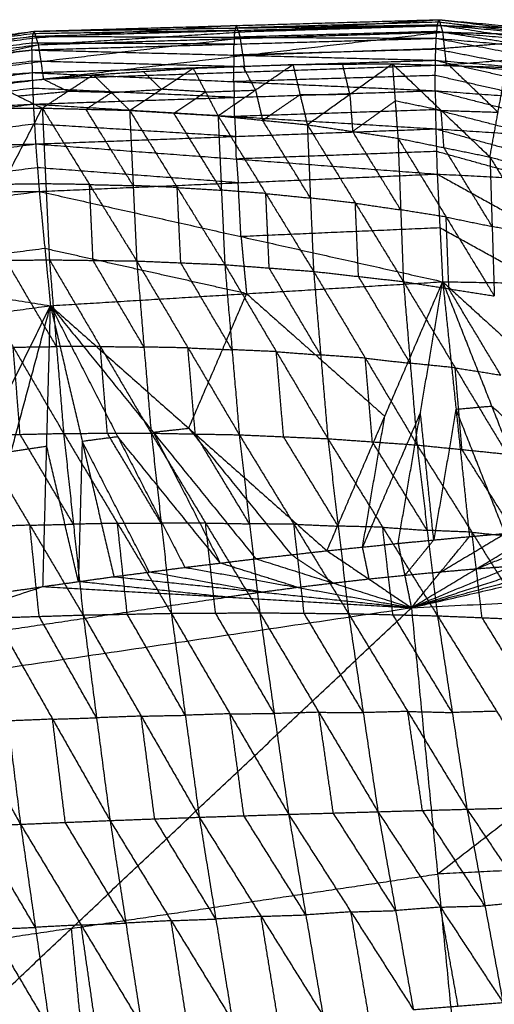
# Model space of a CAD drawing. Header units: millimetres. Extents: x -106 to 110, y -96 to 120.
# Tile 836 of 1020: x -13 to -7, y 107 to 119. Entities that reach past the tile are written whole.
import ezdxf

# ---------------------------------------------------------------- set-up
doc = ezdxf.new("R2010")
doc.units = ezdxf.units.MM
doc.header["$MEASUREMENT"] = 0
doc.layers.add('Default', color=7, linetype='Continuous', true_color=0x000000)

msp = doc.modelspace()

# ---------------------------------------------------------------- linework, layer by layer
at = {"layer": 'Default'}
for points in [[(-12.663, 118.487, 12.182), (-10.159, 118.558, 12.338), (-7.654, 118.629, 12.494)], [(-12.646, 118.549, 11.817), (-10.14, 118.62, 12.004), (-7.635, 118.692, 12.191)], [(-12.646, 118.549, 11.817), (-10.15, 118.589, 12.155), (-7.654, 118.629, 12.494)], [(-10.14, 118.62, 12.004), (-11.38, 118.543, 11.76), (-12.62, 118.466, 11.516)], [(-12.593, 118.383, 11.215), (-10.114, 118.538, 11.703), (-7.635, 118.692, 12.191)], [(-7.644, 118.661, 12.343), (-8.897, 118.625, 12.249), (-10.15, 118.589, 12.155)], [(-10.15, 118.589, 12.155), (-10.145, 118.605, 12.08), (-10.14, 118.62, 12.004)], [(-10.114, 118.538, 11.703), (-10.127, 118.579, 11.854), (-10.14, 118.62, 12.004)], [(-7.613, 118.615, 11.938), (-8.863, 118.577, 11.821), (-10.114, 118.538, 11.703)], [(-7.67, 118.462, 12.81), (-7.662, 118.546, 12.652), (-7.654, 118.629, 12.494)], [(-7.654, 118.629, 12.494), (-7.644, 118.661, 12.343), (-7.635, 118.692, 12.191)], [(-7.654, 118.629, 12.494), (-6.428, 118.438, 12.784), (-5.202, 118.246, 13.074)], [(-7.654, 118.629, 12.494), (-6.42, 118.518, 12.659), (-5.186, 118.406, 12.824)], [(-6.42, 118.518, 12.659), (-7.032, 118.589, 12.501), (-7.644, 118.661, 12.343)], [(-7.635, 118.692, 12.191), (-7.613, 118.615, 11.938), (-7.591, 118.539, 11.685)], [(-7.635, 118.692, 12.191), (-6.41, 118.549, 12.508), (-5.186, 118.406, 12.824)], [(-7.635, 118.692, 12.191), (-6.402, 118.58, 12.385), (-5.169, 118.468, 12.579)], [(-6.402, 118.58, 12.385), (-7.007, 118.598, 12.162), (-7.613, 118.615, 11.938)], [(-17.637, 117.907, 11.692), (-15.141, 118.228, 11.754), (-12.646, 118.549, 11.817)], [(-17.581, 117.738, 11.046), (-15.114, 118.143, 11.431), (-12.646, 118.549, 11.817)], [(-12.655, 118.518, 11.999), (-13.902, 118.358, 11.968), (-15.15, 118.197, 11.937)], [(-12.663, 118.487, 12.182), (-12.655, 118.518, 11.999), (-12.646, 118.549, 11.817)], [(-10.159, 118.558, 12.338), (-11.407, 118.538, 12.169), (-12.655, 118.518, 11.999)], [(-12.646, 118.549, 11.817), (-12.62, 118.466, 11.516), (-12.593, 118.383, 11.215)], [(-12.593, 118.383, 11.215), (-10.092, 118.461, 11.45), (-7.591, 118.539, 11.685)], [(-12.529, 117.959, 10.8), (-10.06, 118.249, 11.242), (-7.591, 118.539, 11.685)], [(-10.167, 118.475, 12.496), (-10.163, 118.517, 12.417), (-10.159, 118.558, 12.338)], [(-7.662, 118.546, 12.652), (-8.914, 118.51, 12.574), (-10.167, 118.475, 12.496)], [(-10.15, 118.589, 12.155), (-10.154, 118.574, 12.247), (-10.159, 118.558, 12.338)], [(-10.114, 118.538, 11.703), (-10.103, 118.499, 11.577), (-10.092, 118.461, 11.45)], [(-6.436, 118.354, 12.942), (-7.049, 118.45, 12.797), (-7.662, 118.546, 12.652)], [(-7.591, 118.539, 11.685), (-7.569, 118.336, 11.506), (-7.547, 118.134, 11.327)], [(-7.591, 118.539, 11.685), (-6.38, 118.504, 12.132), (-5.169, 118.468, 12.579)], [(-7.591, 118.539, 11.685), (-6.361, 118.433, 11.92), (-5.132, 118.327, 12.156)], [(-17.648, 117.849, 12.085), (-15.156, 118.168, 12.134), (-12.663, 118.487, 12.182)], [(-17.637, 117.907, 11.692), (-15.15, 118.197, 11.937), (-12.663, 118.487, 12.182)], [(-17.581, 117.738, 11.046), (-15.087, 118.061, 11.13), (-12.593, 118.383, 11.215)], [(-17.5, 117.313, 10.598), (-15.047, 117.848, 10.907), (-12.593, 118.383, 11.215)], [(-12.668, 118.403, 12.375), (-13.914, 118.243, 12.35), (-15.16, 118.084, 12.326)], [(-12.62, 118.466, 11.516), (-13.867, 118.305, 11.474), (-15.114, 118.143, 11.431)], [(-12.672, 118.318, 12.567), (-12.668, 118.403, 12.375), (-12.663, 118.487, 12.182)], [(-12.672, 118.318, 12.567), (-10.171, 118.39, 12.689), (-7.67, 118.462, 12.81)], [(-10.171, 118.39, 12.689), (-11.419, 118.396, 12.532), (-12.668, 118.403, 12.375)], [(-12.663, 118.487, 12.182), (-10.167, 118.475, 12.496), (-7.67, 118.462, 12.81)], [(-12.593, 118.383, 11.215), (-12.561, 118.171, 11.008), (-12.529, 117.959, 10.8)], [(-10.092, 118.461, 11.45), (-11.327, 118.316, 11.229), (-12.561, 118.171, 11.008)], [(-10.176, 118.254, 12.842), (-10.173, 118.322, 12.765), (-10.171, 118.39, 12.689)], [(-10.167, 118.475, 12.496), (-10.169, 118.432, 12.592), (-10.171, 118.39, 12.689)], [(-10.06, 118.249, 11.242), (-10.076, 118.355, 11.346), (-10.092, 118.461, 11.45)], [(-7.68, 118.19, 13.117), (-7.675, 118.326, 12.963), (-7.67, 118.462, 12.81)], [(-7.67, 118.462, 12.81), (-6.442, 118.224, 13.061), (-5.213, 117.986, 13.311)], [(-7.67, 118.462, 12.81), (-6.436, 118.354, 12.942), (-5.202, 118.246, 13.074)], [(-6.361, 118.433, 11.92), (-6.965, 118.385, 11.713), (-7.569, 118.336, 11.506)], [(-17.648, 117.849, 12.085), (-15.16, 118.084, 12.326), (-12.672, 118.318, 12.567)], [(-17.645, 117.684, 12.499), (-15.158, 118.001, 12.533), (-12.672, 118.318, 12.567)], [(-12.672, 118.318, 12.567), (-12.671, 118.178, 12.757), (-12.67, 118.037, 12.946)], [(-12.672, 118.318, 12.567), (-10.176, 118.254, 12.842), (-7.68, 118.19, 13.117)], [(-7.675, 118.326, 12.963), (-8.925, 118.29, 12.903), (-10.176, 118.254, 12.842)], [(-10.176, 118.254, 12.842), (-10.175, 118.184, 12.937), (-10.175, 118.113, 13.032)], [(-7.569, 118.336, 11.506), (-8.814, 118.293, 11.374), (-10.06, 118.249, 11.242)], [(-6.446, 118.088, 13.214), (-7.061, 118.207, 13.089), (-7.675, 118.326, 12.963)], [(-7.547, 118.134, 11.327), (-6.34, 118.23, 11.741), (-5.132, 118.327, 12.156)], [(-12.671, 118.178, 12.757), (-13.914, 118.019, 12.74), (-15.157, 117.86, 12.723)], [(-12.561, 118.171, 11.008), (-13.804, 118.01, 10.957), (-15.047, 117.848, 10.907)], [(-10.175, 118.113, 13.032), (-11.423, 118.146, 12.894), (-12.671, 118.178, 12.757)], [(-12.67, 118.037, 12.946), (-10.175, 118.113, 13.032), (-7.68, 118.19, 13.117)], [(-12.529, 117.959, 10.8), (-10.038, 118.046, 11.063), (-7.547, 118.134, 11.327)], [(-10.677, 118.092, 10.941), (-10.06, 118.115, 11.004), (-9.443, 118.138, 11.067)], [(-10.369, 117.504, 10.236), (-9.906, 117.821, 10.652), (-9.443, 118.138, 11.067)], [(-10.06, 118.249, 11.242), (-10.049, 118.148, 11.153), (-10.038, 118.046, 11.063)], [(-9.443, 118.138, 11.067), (-8.828, 118.143, 11.146), (-8.212, 118.147, 11.225)], [(-9.443, 118.138, 11.067), (-9.354, 117.765, 10.614), (-9.265, 117.393, 10.161)], [(-9.265, 117.393, 10.161), (-8.739, 117.77, 10.693), (-8.212, 118.147, 11.225)], [(-8.739, 117.77, 10.693), (-8.783, 117.956, 10.919), (-8.828, 118.143, 11.146)], [(-8.212, 118.147, 11.225), (-8.178, 117.687, 10.65), (-8.143, 117.226, 10.074)], [(-8.212, 118.147, 11.225), (-7.609, 117.57, 10.598), (-7.005, 116.994, 9.971)], [(-8.212, 118.147, 11.225), (-7.508, 118.125, 11.34), (-6.804, 118.102, 11.456)], [(-7.682, 117.814, 13.39), (-7.681, 118.002, 13.253), (-7.68, 118.19, 13.117)], [(-7.68, 118.19, 13.117), (-6.45, 117.91, 13.316), (-5.22, 117.63, 13.515)], [(-7.68, 118.19, 13.117), (-6.446, 118.088, 13.214), (-5.213, 117.986, 13.311)], [(-7.547, 118.134, 11.327), (-6.324, 118.04, 11.583), (-5.1, 117.947, 11.84)], [(-17.645, 117.684, 12.499), (-15.157, 117.86, 12.723), (-12.67, 118.037, 12.946)], [(-17.625, 117.406, 12.907), (-15.147, 117.722, 12.927), (-12.67, 118.037, 12.946)], [(-13.147, 117.9, 10.763), (-12.53, 117.956, 10.802), (-11.913, 118.011, 10.841)], [(-12.67, 118.037, 12.946), (-12.662, 117.843, 13.118), (-12.655, 117.648, 13.29)], [(-12.67, 118.037, 12.946), (-10.176, 117.926, 13.168), (-7.682, 117.814, 13.39)], [(-12.544, 117.599, 10.373), (-12.228, 117.805, 10.607), (-11.913, 118.011, 10.841)], [(-11.913, 118.011, 10.841), (-11.295, 118.051, 10.891), (-10.677, 118.092, 10.941)], [(-11.913, 118.011, 10.841), (-11.688, 117.791, 10.574), (-11.463, 117.571, 10.307)], [(-11.463, 117.571, 10.307), (-11.07, 117.831, 10.624), (-10.677, 118.092, 10.941)], [(-11.07, 117.831, 10.624), (-11.182, 117.941, 10.757), (-11.295, 118.051, 10.891)], [(-10.677, 118.092, 10.941), (-10.523, 117.798, 10.589), (-10.369, 117.504, 10.236)], [(-10.176, 117.926, 13.168), (-10.175, 118.02, 13.1), (-10.175, 118.113, 13.032)], [(-9.906, 117.821, 10.652), (-9.983, 117.968, 10.828), (-10.06, 118.115, 11.004)], [(-6.905, 117.548, 10.713), (-7.207, 117.836, 11.027), (-7.508, 118.125, 11.34)], [(-7.005, 116.994, 9.971), (-6.905, 117.548, 10.713), (-6.804, 118.102, 11.456)], [(-17.5, 117.313, 10.598), (-15.015, 117.636, 10.699), (-12.529, 117.959, 10.8)], [(-13.147, 117.9, 10.763), (-12.846, 117.749, 10.568), (-12.544, 117.599, 10.373)], [(-12.228, 117.805, 10.607), (-12.379, 117.88, 10.705), (-12.53, 117.956, 10.802)], [(-7.681, 118.002, 13.253), (-8.928, 117.964, 13.211), (-10.176, 117.926, 13.168)], [(-10.176, 117.926, 13.168), (-10.172, 117.828, 13.254), (-10.169, 117.731, 13.34)], [(-6.451, 117.722, 13.452), (-7.066, 117.862, 13.353), (-7.681, 118.002, 13.253)], [(-12.662, 117.843, 13.118), (-13.901, 117.685, 13.109), (-15.14, 117.527, 13.099)], [(-12.846, 117.749, 10.568), (-12.537, 117.777, 10.588), (-12.228, 117.805, 10.607)], [(-10.169, 117.731, 13.34), (-11.415, 117.787, 13.229), (-12.662, 117.843, 13.118)], [(-12.655, 117.648, 13.29), (-10.169, 117.731, 13.34), (-7.682, 117.814, 13.39)], [(-11.688, 117.791, 10.574), (-11.958, 117.798, 10.591), (-12.228, 117.805, 10.607)], [(-12.003, 117.585, 10.34), (-11.845, 117.688, 10.457), (-11.688, 117.791, 10.574)], [(-11.688, 117.791, 10.574), (-11.379, 117.811, 10.599), (-11.07, 117.831, 10.624)], [(-10.523, 117.798, 10.589), (-10.796, 117.815, 10.606), (-11.07, 117.831, 10.624)], [(-10.916, 117.537, 10.272), (-10.719, 117.668, 10.43), (-10.523, 117.798, 10.589)], [(-10.523, 117.798, 10.589), (-10.215, 117.81, 10.62), (-9.906, 117.821, 10.652)], [(-9.906, 117.821, 10.652), (-9.861, 117.635, 10.425), (-9.817, 117.448, 10.199)], [(-9.817, 117.448, 10.199), (-9.585, 117.607, 10.406), (-9.354, 117.765, 10.614)], [(-9.354, 117.765, 10.614), (-9.046, 117.768, 10.653), (-8.739, 117.77, 10.693)], [(-8.739, 117.77, 10.693), (-8.721, 117.54, 10.405), (-8.704, 117.31, 10.117)], [(-7.682, 117.814, 13.39), (-7.679, 117.578, 13.497), (-7.675, 117.342, 13.605)], [(-7.682, 117.814, 13.39), (-6.451, 117.499, 13.528), (-5.22, 117.185, 13.666)], [(-7.682, 117.814, 13.39), (-6.451, 117.722, 13.452), (-5.22, 117.63, 13.515)], [(-17.625, 117.406, 12.907), (-15.14, 117.527, 13.099), (-12.655, 117.648, 13.29)], [(-17.586, 117.019, 13.278), (-15.121, 117.333, 13.284), (-12.655, 117.648, 13.29)], [(-12.655, 117.648, 13.29), (-12.64, 117.401, 13.43), (-12.626, 117.155, 13.57)], [(-12.655, 117.648, 13.29), (-10.165, 117.495, 13.448), (-7.675, 117.342, 13.605)], [(-10.165, 117.495, 13.448), (-10.167, 117.613, 13.394), (-10.169, 117.731, 13.34)], [(-8.704, 117.31, 10.117), (-8.441, 117.498, 10.384), (-8.178, 117.687, 10.65)], [(-7.609, 117.57, 10.598), (-7.893, 117.629, 10.624), (-8.178, 117.687, 10.65)], [(-13.614, 117.593, 10.437), (-13.079, 117.596, 10.405), (-12.544, 117.599, 10.373)], [(-13.527, 115.709, 8.679), (-13.035, 116.654, 9.526), (-12.544, 117.599, 10.373)], [(-12.544, 117.599, 10.373), (-12.499, 116.661, 9.498), (-12.455, 115.722, 8.623)], [(-12.544, 117.599, 10.373), (-12.003, 117.585, 10.34), (-11.463, 117.571, 10.307)], [(-12.544, 117.599, 10.373), (-11.959, 116.653, 9.472), (-11.375, 115.708, 8.571)], [(-11.419, 116.64, 9.439), (-11.711, 117.112, 9.889), (-12.003, 117.585, 10.34)], [(-11.463, 117.571, 10.307), (-11.419, 116.64, 9.439), (-11.375, 115.708, 8.571)], [(-11.463, 117.571, 10.307), (-10.916, 117.537, 10.272), (-10.369, 117.504, 10.236)], [(-11.463, 117.571, 10.307), (-10.874, 116.616, 9.415), (-10.285, 115.662, 8.523)], [(-10.327, 116.583, 9.38), (-10.621, 117.06, 9.826), (-10.916, 117.537, 10.272)], [(-7.679, 117.578, 13.497), (-8.922, 117.536, 13.472), (-10.165, 117.495, 13.448)], [(-6.448, 117.263, 13.635), (-7.063, 117.421, 13.566), (-7.679, 117.578, 13.497)], [(-7.574, 117.11, 10.023), (-7.591, 117.34, 10.31), (-7.609, 117.57, 10.598)], [(-7.609, 117.57, 10.598), (-7.257, 117.559, 10.656), (-6.905, 117.548, 10.713)], [(-12.64, 117.401, 13.43), (-13.873, 117.244, 13.427), (-15.106, 117.087, 13.424)], [(-10.151, 117.248, 13.587), (-11.395, 117.325, 13.509), (-12.64, 117.401, 13.43)], [(-10.369, 117.504, 10.236), (-10.327, 116.583, 9.38), (-10.285, 115.662, 8.523)], [(-10.369, 117.504, 10.236), (-9.817, 117.448, 10.199), (-9.265, 117.393, 10.161)], [(-10.369, 117.504, 10.236), (-9.778, 116.542, 9.357), (-9.187, 115.579, 8.478)], [(-10.165, 117.495, 13.448), (-10.158, 117.372, 13.517), (-10.151, 117.248, 13.587)], [(-9.226, 116.486, 9.319), (-9.521, 116.967, 9.759), (-9.817, 117.448, 10.199)], [(-12.626, 117.155, 13.57), (-10.151, 117.248, 13.587), (-7.675, 117.342, 13.605)], [(-9.265, 117.393, 10.161), (-9.226, 116.486, 9.319), (-9.187, 115.579, 8.478)], [(-9.265, 117.393, 10.161), (-8.704, 117.31, 10.117), (-8.143, 117.226, 10.074)], [(-9.265, 117.393, 10.161), (-8.67, 116.423, 9.297), (-8.076, 115.453, 8.434)], [(-8.109, 116.34, 9.254), (-8.407, 116.825, 9.686), (-8.704, 117.31, 10.117)], [(-7.675, 117.342, 13.605), (-7.667, 117.062, 13.672), (-7.658, 116.783, 13.739)], [(-7.675, 117.342, 13.605), (-6.448, 117.263, 13.635), (-5.22, 117.185, 13.666)], [(-7.675, 117.342, 13.605), (-6.444, 117, 13.675), (-5.213, 116.658, 13.746)], [(-17.586, 117.019, 13.278), (-15.106, 117.087, 13.424), (-12.626, 117.155, 13.57)], [(-17.528, 116.525, 13.581), (-15.077, 116.84, 13.575), (-12.626, 117.155, 13.57)], [(-12.626, 117.155, 13.57), (-12.603, 116.861, 13.664), (-12.581, 116.568, 13.758)], [(-12.626, 117.155, 13.57), (-10.142, 116.969, 13.654), (-7.658, 116.783, 13.739)], [(-10.142, 116.969, 13.654), (-10.146, 117.109, 13.621), (-10.151, 117.248, 13.587)], [(-8.143, 117.226, 10.074), (-8.109, 116.34, 9.254), (-8.076, 115.453, 8.434)], [(-8.143, 117.226, 10.074), (-7.574, 117.11, 10.023), (-7.005, 116.994, 9.971)], [(-8.143, 117.226, 10.074), (-7.547, 116.251, 9.231), (-6.951, 115.275, 8.387)], [(-7.667, 117.062, 13.672), (-8.904, 117.016, 13.663), (-10.142, 116.969, 13.654)], [(-6.436, 116.721, 13.742), (-7.051, 116.891, 13.707), (-7.667, 117.062, 13.672)], [(-6.978, 116.135, 9.179), (-7.276, 116.622, 9.601), (-7.574, 117.11, 10.023)], [(-10.142, 116.969, 13.654), (-10.131, 116.822, 13.701), (-10.12, 116.675, 13.748)], [(-7.005, 116.994, 9.971), (-6.978, 116.135, 9.179), (-6.951, 115.275, 8.387)], [(-7.005, 116.994, 9.971), (-6.43, 116.838, 9.907), (-5.854, 116.682, 9.842)], [(-7.005, 116.994, 9.971), (-6.411, 116.016, 9.151), (-5.818, 115.038, 8.331)], [(-12.603, 116.861, 13.664), (-13.829, 116.704, 13.666), (-15.055, 116.546, 13.669)], [(-10.12, 116.675, 13.748), (-11.361, 116.768, 13.706), (-12.603, 116.861, 13.664)], [(-12.581, 116.568, 13.758), (-10.12, 116.675, 13.748), (-7.658, 116.783, 13.739)], [(-10.085, 116.009, 13.728), (-10.102, 116.342, 13.738), (-10.12, 116.675, 13.748)], [(-7.658, 116.783, 13.739), (-7.624, 116.117, 13.719), (-7.59, 115.451, 13.699)], [(-7.658, 116.783, 13.739), (-6.436, 116.721, 13.742), (-5.213, 116.658, 13.746)], [(-7.658, 116.783, 13.739), (-6.416, 116.097, 13.69), (-5.173, 115.411, 13.64)], [(-17.528, 116.525, 13.581), (-15.055, 116.546, 13.669), (-12.581, 116.568, 13.758)], [(-17.45, 115.934, 13.787), (-15.015, 116.251, 13.772), (-12.581, 116.568, 13.758)], [(-12.499, 116.661, 9.498), (-12.767, 116.657, 9.512), (-13.035, 116.654, 9.526)], [(-12.581, 116.568, 13.758), (-12.512, 115.861, 13.767), (-12.442, 115.155, 13.777)], [(-12.581, 116.568, 13.758), (-10.085, 116.009, 13.728), (-7.59, 115.451, 13.699)], [(-11.959, 116.653, 9.472), (-12.229, 116.657, 9.485), (-12.499, 116.661, 9.498)], [(-11.915, 115.715, 8.597), (-11.937, 116.184, 9.035), (-11.959, 116.653, 9.472)], [(-11.959, 116.653, 9.472), (-11.689, 116.647, 9.455), (-11.419, 116.64, 9.439)], [(-10.874, 116.616, 9.415), (-11.146, 116.628, 9.427), (-11.419, 116.64, 9.439)], [(-10.83, 115.685, 8.547), (-10.852, 116.151, 8.981), (-10.874, 116.616, 9.415)], [(-10.874, 116.616, 9.415), (-10.6, 116.6, 9.397), (-10.327, 116.583, 9.38)], [(-9.778, 116.542, 9.357), (-10.052, 116.562, 9.368), (-10.327, 116.583, 9.38)], [(-9.736, 115.621, 8.5), (-9.757, 116.081, 8.929), (-9.778, 116.542, 9.357)], [(-9.778, 116.542, 9.357), (-9.502, 116.514, 9.338), (-9.226, 116.486, 9.319)], [(-8.67, 116.423, 9.297), (-8.948, 116.454, 9.308), (-9.226, 116.486, 9.319)], [(-8.631, 115.516, 8.456), (-8.651, 115.969, 8.877), (-8.67, 116.423, 9.297)], [(-8.67, 116.423, 9.297), (-8.39, 116.381, 9.276), (-8.109, 116.34, 9.254)], [(-7.547, 116.251, 9.231), (-7.828, 116.295, 9.242), (-8.109, 116.34, 9.254)], [(-7.513, 115.364, 8.411), (-7.53, 115.807, 8.821), (-7.547, 116.251, 9.231)], [(-7.547, 116.251, 9.231), (-7.262, 116.193, 9.205), (-6.978, 116.135, 9.179)], [(-7.624, 116.117, 13.719), (-8.855, 116.063, 13.724), (-10.085, 116.009, 13.728)], [(-6.381, 115.431, 13.67), (-7.003, 115.774, 13.694), (-7.624, 116.117, 13.719)], [(-6.411, 116.016, 9.151), (-6.695, 116.075, 9.165), (-6.978, 116.135, 9.179)], [(-10.085, 116.009, 13.728), (-10.051, 115.656, 13.733), (-10.016, 115.303, 13.738)], [(-17.45, 115.934, 13.787), (-14.946, 115.544, 13.782), (-12.442, 115.155, 13.777)], [(-12.512, 115.861, 13.767), (-13.729, 115.703, 13.775), (-14.946, 115.544, 13.782)], [(-10.016, 115.303, 13.738), (-11.264, 115.582, 13.753), (-12.512, 115.861, 13.767)], [(-13.527, 115.709, 8.679), (-12.991, 115.716, 8.651), (-12.455, 115.722, 8.623)], [(-13.527, 115.709, 8.679), (-12.903, 114.642, 7.957), (-12.279, 113.575, 7.235)], [(-12.367, 114.649, 7.929), (-12.679, 115.182, 8.29), (-12.991, 115.716, 8.651)], [(-12.455, 115.722, 8.623), (-12.367, 114.649, 7.929), (-12.279, 113.575, 7.235)], [(-12.455, 115.722, 8.623), (-11.915, 115.715, 8.597), (-11.375, 115.708, 8.571)], [(-12.455, 115.722, 8.623), (-11.826, 114.65, 7.909), (-11.196, 113.578, 7.195)], [(-11.285, 114.643, 7.883), (-11.6, 115.179, 8.24), (-11.915, 115.715, 8.597)], [(-11.375, 115.708, 8.571), (-11.285, 114.643, 7.883), (-11.196, 113.578, 7.195)], [(-11.375, 115.708, 8.571), (-10.83, 115.685, 8.547), (-10.285, 115.662, 8.523)], [(-11.375, 115.708, 8.571), (-10.741, 114.633, 7.868), (-10.106, 113.558, 7.166)], [(-10.196, 114.61, 7.844), (-10.513, 115.148, 8.196), (-10.83, 115.685, 8.547)], [(-10.285, 115.662, 8.523), (-10.196, 114.61, 7.844), (-10.106, 113.558, 7.166)], [(-10.285, 115.662, 8.523), (-9.736, 115.621, 8.5), (-9.187, 115.579, 8.478)], [(-10.285, 115.662, 8.523), (-9.648, 114.586, 7.835), (-9.011, 113.51, 7.147)], [(-9.099, 114.545, 7.813), (-9.417, 115.083, 8.156), (-9.736, 115.621, 8.5)], [(-9.187, 115.579, 8.478), (-9.099, 114.545, 7.813), (-9.011, 113.51, 7.147)], [(-9.187, 115.579, 8.478), (-8.631, 115.516, 8.456), (-8.076, 115.453, 8.434)], [(-9.187, 115.579, 8.478), (-8.547, 114.506, 7.808), (-7.907, 113.432, 7.139)], [(-12.442, 115.155, 13.777), (-10.016, 115.303, 13.738), (-7.59, 115.451, 13.699)], [(-9.022, 112.124, 12.424), (-8.306, 113.787, 13.062), (-7.59, 115.451, 13.699)], [(-7.991, 114.443, 7.786), (-8.311, 114.979, 8.121), (-8.631, 115.516, 8.456)], [(-8.141, 112.215, 12.424), (-7.865, 113.833, 13.062), (-7.59, 115.451, 13.699)], [(-8.076, 115.453, 8.434), (-7.991, 114.443, 7.786), (-7.907, 113.432, 7.139)], [(-8.076, 115.453, 8.434), (-7.513, 115.364, 8.411), (-6.951, 115.275, 8.387)], [(-8.076, 115.453, 8.434), (-7.435, 114.386, 7.786), (-6.794, 113.319, 7.138)], [(-7.59, 115.451, 13.699), (-7.425, 113.875, 13.062), (-7.259, 112.299, 12.424)], [(-7.59, 115.451, 13.699), (-6.984, 113.913, 13.062), (-6.377, 112.375, 12.424)], [(-7.59, 115.451, 13.699), (-6.381, 115.431, 13.67), (-5.173, 115.411, 13.64)], [(-7.59, 115.451, 13.699), (-6.317, 114.292, 13.229), (-5.044, 113.133, 12.76)], [(-6.872, 114.297, 7.762), (-7.193, 114.831, 8.086), (-7.513, 115.364, 8.411)], [(-10.732, 113.639, 13.101), (-10.374, 114.471, 13.42), (-10.016, 115.303, 13.738)], [(-10.016, 115.303, 13.738), (-9.161, 114.545, 13.4), (-8.306, 113.787, 13.062)], [(-17.234, 114.501, 13.824), (-14.838, 114.828, 13.801), (-12.442, 115.155, 13.777)], [(-14.286, 111.413, 12.424), (-13.364, 113.284, 13.101), (-12.442, 115.155, 13.777)], [(-13.411, 111.551, 12.424), (-12.927, 113.353, 13.101), (-12.442, 115.155, 13.777)], [(-12.535, 111.681, 12.424), (-12.489, 113.418, 13.101), (-12.442, 115.155, 13.777)], [(-12.442, 115.155, 13.777), (-12.05, 113.479, 13.101), (-11.658, 111.803, 12.424)], [(-12.442, 115.155, 13.777), (-11.611, 113.536, 13.101), (-10.78, 111.918, 12.424)], [(-12.442, 115.155, 13.777), (-11.172, 113.59, 13.101), (-9.901, 112.025, 12.424)], [(-12.442, 115.155, 13.777), (-10.732, 113.639, 13.101), (-9.022, 112.124, 12.424)], [(-12.903, 114.642, 7.957), (-12.635, 114.645, 7.943), (-12.367, 114.649, 7.929)], [(-12.818, 113.563, 7.259), (-12.86, 114.103, 7.608), (-12.903, 114.642, 7.957)], [(-11.826, 114.65, 7.909), (-12.096, 114.65, 7.919), (-12.367, 114.649, 7.929)], [(-11.738, 113.577, 7.215), (-11.782, 114.114, 7.562), (-11.826, 114.65, 7.909)], [(-11.826, 114.65, 7.909), (-11.555, 114.647, 7.896), (-11.285, 114.643, 7.883)], [(-10.741, 114.633, 7.868), (-11.013, 114.638, 7.876), (-11.285, 114.643, 7.883)], [(-10.651, 113.568, 7.181), (-10.696, 114.1, 7.524), (-10.741, 114.633, 7.868)], [(-10.741, 114.633, 7.868), (-10.468, 114.621, 7.856), (-10.196, 114.61, 7.844)], [(-9.648, 114.586, 7.835), (-9.922, 114.598, 7.84), (-10.196, 114.61, 7.844)], [(-9.558, 113.534, 7.157), (-9.603, 114.06, 7.496), (-9.648, 114.586, 7.835)], [(-9.648, 114.586, 7.835), (-9.373, 114.565, 7.824), (-9.099, 114.545, 7.813)], [(-8.547, 114.506, 7.808), (-8.823, 114.525, 7.81), (-9.099, 114.545, 7.813)], [(-8.459, 113.471, 7.143), (-8.503, 113.988, 7.476), (-8.547, 114.506, 7.808)], [(-8.547, 114.506, 7.808), (-8.269, 114.474, 7.797), (-7.991, 114.443, 7.786)], [(-7.435, 114.386, 7.786), (-7.713, 114.414, 7.786), (-7.991, 114.443, 7.786)], [(-7.351, 113.376, 7.138), (-7.393, 113.881, 7.462), (-7.435, 114.386, 7.786)], [(-7.435, 114.386, 7.786), (-7.154, 114.342, 7.774), (-6.872, 114.297, 7.762)], [(-7.425, 113.875, 13.062), (-7.562, 113.066, 12.743), (-7.7, 112.257, 12.424)], [(-7.425, 113.875, 13.062), (-7.204, 113.894, 13.062), (-6.984, 113.913, 13.062)], [(-6.818, 112.337, 12.424), (-7.121, 113.106, 12.743), (-7.425, 113.875, 13.062)], [(-5.711, 112.754, 12.592), (-6.347, 113.333, 12.827), (-6.984, 113.913, 13.062)], [(-7.865, 113.833, 13.062), (-8.223, 113.001, 12.743), (-8.581, 112.169, 12.424)], [(-8.581, 112.169, 12.424), (-8.444, 112.978, 12.743), (-8.306, 113.787, 13.062)], [(-7.7, 112.257, 12.424), (-7.783, 113.045, 12.743), (-7.865, 113.833, 13.062)], [(-11.172, 113.59, 13.101), (-10.952, 113.615, 13.101), (-10.732, 113.639, 13.101)], [(-10.732, 113.639, 13.101), (-10.097, 112.857, 12.763), (-9.462, 112.074, 12.424)], [(-13.356, 113.551, 7.283), (-12.818, 113.563, 7.259), (-12.279, 113.575, 7.235)], [(-13.356, 113.551, 7.283), (-12.697, 112.44, 6.743), (-12.038, 111.329, 6.204)], [(-12.158, 112.452, 6.719), (-12.488, 113.008, 6.989), (-12.818, 113.563, 7.259)], [(-12.279, 113.575, 7.235), (-11.738, 113.577, 7.215), (-11.196, 113.578, 7.195)], [(-12.279, 113.575, 7.235), (-12.158, 112.452, 6.719), (-12.038, 111.329, 6.204)], [(-12.279, 113.575, 7.235), (-11.613, 112.463, 6.706), (-10.947, 111.35, 6.177)], [(-12.05, 113.479, 13.101), (-11.831, 113.508, 13.101), (-11.611, 113.536, 13.101)], [(-11.072, 112.464, 6.686), (-11.405, 113.02, 6.95), (-11.738, 113.577, 7.215)], [(-10.341, 111.971, 12.424), (-10.976, 112.754, 12.763), (-11.611, 113.536, 13.101)], [(-11.196, 113.578, 7.195), (-11.072, 112.464, 6.686), (-10.947, 111.35, 6.177)], [(-11.196, 113.578, 7.195), (-10.651, 113.568, 7.181), (-10.106, 113.558, 7.166)], [(-11.196, 113.578, 7.195), (-10.524, 112.467, 6.68), (-9.853, 111.356, 6.164)], [(-11.172, 113.59, 13.101), (-10.756, 112.781, 12.763), (-10.341, 111.971, 12.424)], [(-9.98, 112.457, 6.665), (-10.315, 113.012, 6.923), (-10.651, 113.568, 7.181)], [(-10.106, 113.558, 7.166), (-9.98, 112.457, 6.665), (-9.853, 111.356, 6.164)], [(-10.106, 113.558, 7.166), (-9.558, 113.534, 7.157), (-9.011, 113.51, 7.147)], [(-10.106, 113.558, 7.166), (-9.431, 112.452, 6.667), (-8.755, 111.346, 6.167)], [(-8.883, 112.428, 6.657), (-9.221, 112.981, 6.907), (-9.558, 113.534, 7.157)], [(-9.011, 113.51, 7.147), (-8.883, 112.428, 6.657), (-8.755, 111.346, 6.167)], [(-9.011, 113.51, 7.147), (-8.459, 113.471, 7.143), (-7.907, 113.432, 7.139)], [(-9.011, 113.51, 7.147), (-8.332, 112.415, 6.667), (-7.654, 111.319, 6.187)], [(-12.927, 113.353, 13.101), (-12.708, 113.385, 13.101), (-12.489, 113.418, 13.101)], [(-12.097, 111.742, 12.424), (-12.293, 112.58, 12.763), (-12.489, 113.418, 13.101)], [(-12.05, 113.479, 13.101), (-12.074, 112.611, 12.763), (-12.097, 111.742, 12.424)], [(-11.219, 111.86, 12.424), (-11.635, 112.67, 12.763), (-12.05, 113.479, 13.101)], [(-7.781, 112.376, 6.663), (-8.12, 112.923, 6.903), (-8.459, 113.471, 7.143)], [(-7.907, 113.432, 7.139), (-7.781, 112.376, 6.663), (-7.654, 111.319, 6.187)], [(-7.907, 113.432, 7.139), (-7.351, 113.376, 7.138), (-6.794, 113.319, 7.138)], [(-7.907, 113.432, 7.139), (-7.228, 112.353, 6.68), (-6.55, 111.273, 6.222)], [(-6.672, 112.296, 6.68), (-7.011, 112.836, 6.909), (-7.351, 113.376, 7.138)], [(-7.977, 111.419, 12.017), (-5.41, 112.01, 12.221), (-2.843, 112.601, 12.424)], [(-7.977, 111.419, 12.017), (-5.852, 111.988, 12.221), (-3.727, 112.556, 12.424)], [(-12.697, 112.44, 6.743), (-12.969, 112.431, 6.753), (-13.241, 112.423, 6.763)], [(-12.697, 112.44, 6.743), (-12.428, 112.446, 6.731), (-12.158, 112.452, 6.719)], [(-12.582, 111.312, 6.224), (-12.64, 111.876, 6.484), (-12.697, 112.44, 6.743)], [(-11.613, 112.463, 6.706), (-11.886, 112.457, 6.713), (-12.158, 112.452, 6.719)], [(-11.613, 112.463, 6.706), (-11.342, 112.463, 6.696), (-11.072, 112.464, 6.686)], [(-11.492, 111.339, 6.191), (-11.553, 111.901, 6.448), (-11.613, 112.463, 6.706)], [(-10.524, 112.467, 6.68), (-10.798, 112.466, 6.683), (-11.072, 112.464, 6.686)], [(-10.4, 111.353, 6.171), (-10.462, 111.91, 6.425), (-10.524, 112.467, 6.68)], [(-10.524, 112.467, 6.68), (-10.252, 112.462, 6.672), (-9.98, 112.457, 6.665)], [(-9.431, 112.452, 6.667), (-9.705, 112.454, 6.666), (-9.98, 112.457, 6.665)], [(-9.304, 111.351, 6.166), (-9.367, 111.901, 6.416), (-9.431, 112.452, 6.667)], [(-9.431, 112.452, 6.667), (-9.157, 112.44, 6.662), (-8.883, 112.428, 6.657)], [(-8.332, 112.415, 6.667), (-8.608, 112.421, 6.662), (-8.883, 112.428, 6.657)], [(-8.205, 111.333, 6.177), (-8.269, 111.874, 6.422), (-8.332, 112.415, 6.667)], [(-8.332, 112.415, 6.667), (-8.057, 112.395, 6.665), (-7.781, 112.376, 6.663)], [(-7.977, 111.419, 12.017), (-6.294, 111.961, 12.221), (-4.611, 112.503, 12.424)], [(-7.977, 111.419, 12.017), (-6.736, 111.931, 12.221), (-5.494, 112.443, 12.424)], [(-7.177, 111.897, 12.221), (-6.556, 112.153, 12.322), (-5.936, 112.409, 12.424)], [(-8.141, 112.215, 12.424), (-7.7, 112.257, 12.424), (-7.259, 112.299, 12.424)], [(-8.141, 112.215, 12.424), (-7.7, 112.257, 12.424), (-7.259, 112.299, 12.424)], [(-7.977, 111.419, 12.017), (-7.177, 111.897, 12.221), (-6.377, 112.375, 12.424)], [(-7.977, 111.419, 12.017), (-7.618, 111.859, 12.221), (-7.259, 112.299, 12.424)], [(-7.228, 112.353, 6.68), (-7.505, 112.364, 6.672), (-7.781, 112.376, 6.663)], [(-7.618, 111.859, 12.221), (-7.218, 112.098, 12.322), (-6.818, 112.337, 12.424)], [(-7.259, 112.299, 12.424), (-6.818, 112.337, 12.424), (-6.377, 112.375, 12.424)], [(-7.259, 112.299, 12.424), (-6.818, 112.337, 12.424), (-6.377, 112.375, 12.424)], [(-7.102, 111.296, 6.205), (-7.165, 111.824, 6.442), (-7.228, 112.353, 6.68)], [(-7.228, 112.353, 6.68), (-6.95, 112.324, 6.68), (-6.672, 112.296, 6.68)], [(-9.022, 112.124, 12.424), (-8.581, 112.169, 12.424), (-8.141, 112.215, 12.424)], [(-9.022, 112.124, 12.424), (-8.581, 112.169, 12.424), (-8.141, 112.215, 12.424)], [(-8.499, 111.772, 12.221), (-8.54, 111.97, 12.322), (-8.581, 112.169, 12.424)], [(-8.141, 112.215, 12.424), (-8.059, 111.817, 12.221), (-7.977, 111.419, 12.017)], [(-8.059, 111.817, 12.221), (-7.88, 112.037, 12.322), (-7.7, 112.257, 12.424)], [(-9.901, 112.025, 12.424), (-9.462, 112.074, 12.424), (-9.022, 112.124, 12.424)], [(-9.901, 112.025, 12.424), (-9.462, 112.074, 12.424), (-9.022, 112.124, 12.424)], [(-8.939, 111.722, 12.221), (-9.2, 111.898, 12.322), (-9.462, 112.074, 12.424)], [(-9.022, 112.124, 12.424), (-8.499, 111.772, 12.221), (-7.977, 111.419, 12.017)], [(-11.658, 111.803, 12.424), (-11.219, 111.86, 12.424), (-10.78, 111.918, 12.424)], [(-11.658, 111.803, 12.424), (-11.219, 111.86, 12.424), (-10.78, 111.918, 12.424)], [(-10.78, 111.918, 12.424), (-10.341, 111.971, 12.424), (-9.901, 112.025, 12.424)], [(-10.78, 111.918, 12.424), (-10.341, 111.971, 12.424), (-9.901, 112.025, 12.424)], [(-10.78, 111.918, 12.424), (-9.379, 111.669, 12.221), (-7.977, 111.419, 12.017)], [(-9.379, 111.669, 12.221), (-9.86, 111.82, 12.322), (-10.341, 111.971, 12.424)], [(-9.901, 112.025, 12.424), (-8.939, 111.722, 12.221), (-7.977, 111.419, 12.017)], [(-6.736, 111.931, 12.221), (-6.956, 111.914, 12.221), (-7.177, 111.897, 12.221)], [(-12.535, 111.681, 12.424), (-12.097, 111.742, 12.424), (-11.658, 111.803, 12.424)], [(-12.535, 111.681, 12.424), (-12.097, 111.742, 12.424), (-11.658, 111.803, 12.424)], [(-11.658, 111.803, 12.424), (-9.818, 111.611, 12.221), (-7.977, 111.419, 12.017)], [(-9.818, 111.611, 12.221), (-10.519, 111.736, 12.322), (-11.219, 111.86, 12.424)], [(-8.059, 111.817, 12.221), (-8.279, 111.794, 12.221), (-8.499, 111.772, 12.221)], [(-7.618, 111.859, 12.221), (-7.839, 111.838, 12.221), (-8.059, 111.817, 12.221)], [(-7.977, 111.419, 12.017), (-3.079, 111.66, 12.017), (1.819, 111.901, 12.017)], [(-7.177, 111.897, 12.221), (-7.398, 111.878, 12.221), (-7.618, 111.859, 12.221)], [(-7.328, 104.83, 9.117), (-2.754, 108.365, 10.567), (1.819, 111.901, 12.017)], [(-17.679, 109.98, 12.017), (-15.107, 110.831, 12.221), (-12.535, 111.681, 12.424)], [(-13.411, 111.551, 12.424), (-12.973, 111.616, 12.424), (-12.535, 111.681, 12.424)], [(-13.411, 111.551, 12.424), (-12.973, 111.616, 12.424), (-12.535, 111.681, 12.424)], [(-12.535, 111.681, 12.424), (-10.256, 111.55, 12.221), (-7.977, 111.419, 12.017)], [(-10.256, 111.55, 12.221), (-11.177, 111.646, 12.322), (-12.097, 111.742, 12.424)], [(-8.939, 111.722, 12.221), (-9.159, 111.695, 12.221), (-9.379, 111.669, 12.221)], [(-8.499, 111.772, 12.221), (-8.719, 111.747, 12.221), (-8.939, 111.722, 12.221)], [(-9.818, 111.611, 12.221), (-10.037, 111.581, 12.221), (-10.256, 111.55, 12.221)], [(-9.379, 111.669, 12.221), (-9.598, 111.64, 12.221), (-9.818, 111.611, 12.221)], [(-7.653, 108.125, 10.567), (-5.366, 109.892, 11.292), (-3.079, 111.66, 12.017)], [(-15.107, 110.831, 12.221), (-12.682, 111.19, 12.221), (-10.256, 111.55, 12.221)], [(-17.679, 109.98, 12.017), (-12.828, 110.7, 12.017), (-7.977, 111.419, 12.017)], [(-16.387, 103.486, 9.117), (-12.182, 107.453, 10.567), (-7.977, 111.419, 12.017)], [(-13.126, 111.294, 6.243), (-12.582, 111.312, 6.224), (-12.038, 111.329, 6.204)], [(-11.872, 110.058, 5.886), (-12.227, 110.685, 6.055), (-12.582, 111.312, 6.224)], [(-12.038, 111.329, 6.204), (-11.492, 111.339, 6.191), (-10.947, 111.35, 6.177)], [(-12.038, 111.329, 6.204), (-11.872, 110.058, 5.886), (-11.705, 108.787, 5.568)], [(-12.038, 111.329, 6.204), (-11.32, 110.078, 5.877), (-10.601, 108.828, 5.55)], [(-10.774, 110.089, 5.863), (-11.133, 110.714, 6.027), (-11.492, 111.339, 6.191)], [(-10.947, 111.35, 6.177), (-10.4, 111.353, 6.171), (-9.853, 111.356, 6.164)], [(-10.947, 111.35, 6.177), (-10.774, 110.089, 5.863), (-10.601, 108.828, 5.55)], [(-10.947, 111.35, 6.177), (-10.221, 110.107, 5.863), (-9.496, 108.864, 5.548)], [(-9.674, 110.11, 5.856), (-10.037, 110.732, 6.014), (-10.4, 111.353, 6.171)], [(-9.853, 111.356, 6.164), (-9.674, 110.11, 5.856), (-9.496, 108.864, 5.548)], [(-9.853, 111.356, 6.164), (-9.304, 111.351, 6.166), (-8.755, 111.346, 6.167)], [(-9.853, 111.356, 6.164), (-9.122, 110.126, 5.865), (-8.391, 108.896, 5.565)], [(-8.573, 110.121, 5.866), (-8.938, 110.736, 6.016), (-9.304, 111.351, 6.166)], [(-8.755, 111.346, 6.167), (-8.573, 110.121, 5.866), (-8.391, 108.896, 5.565)], [(-8.755, 111.346, 6.167), (-8.205, 111.333, 6.177), (-7.654, 111.319, 6.187)], [(-8.755, 111.346, 6.167), (-8.022, 110.136, 5.885), (-7.289, 108.927, 5.602)], [(-7.471, 110.123, 5.895), (-7.838, 110.728, 6.036), (-8.205, 111.333, 6.177)], [(-7.977, 111.419, 12.017), (-7.653, 108.125, 10.567), (-7.328, 104.83, 9.117)], [(-7.654, 111.319, 6.187), (-7.471, 110.123, 5.895), (-7.289, 108.927, 5.602)], [(-7.654, 111.319, 6.187), (-7.102, 111.296, 6.205), (-6.55, 111.273, 6.222)], [(-7.654, 111.319, 6.187), (-6.922, 110.138, 5.923), (-6.189, 108.956, 5.66)], [(-14.212, 111.248, 6.293), (-13.512, 109.994, 5.947), (-12.813, 108.741, 5.6)], [(-13.126, 111.294, 6.243), (-12.969, 110.018, 5.922), (-12.813, 108.741, 5.6)], [(-13.126, 111.294, 6.243), (-12.416, 110.041, 5.906), (-11.705, 108.787, 5.568)], [(-6.369, 110.115, 5.941), (-6.736, 110.705, 6.073), (-7.102, 111.296, 6.205)], [(-10.221, 110.107, 5.863), (-10.498, 110.098, 5.863), (-10.774, 110.089, 5.863)], [(-10.221, 110.107, 5.863), (-9.948, 110.109, 5.859), (-9.674, 110.11, 5.856)], [(-10.049, 108.846, 5.549), (-10.135, 109.477, 5.706), (-10.221, 110.107, 5.863)], [(-9.122, 110.126, 5.865), (-9.398, 110.118, 5.861), (-9.674, 110.11, 5.856)], [(-8.943, 108.88, 5.557), (-9.033, 109.503, 5.711), (-9.122, 110.126, 5.865)], [(-9.122, 110.126, 5.865), (-8.847, 110.124, 5.866), (-8.573, 110.121, 5.866)], [(-8.022, 110.136, 5.885), (-8.297, 110.129, 5.876), (-8.573, 110.121, 5.866)], [(-7.84, 108.912, 5.584), (-7.931, 109.524, 5.734), (-8.022, 110.136, 5.885)], [(-8.022, 110.136, 5.885), (-7.747, 110.13, 5.89), (-7.471, 110.123, 5.895)], [(-6.922, 110.138, 5.923), (-7.197, 110.13, 5.909), (-7.471, 110.123, 5.895)], [(-12.416, 110.041, 5.906), (-12.693, 110.029, 5.914), (-12.969, 110.018, 5.922)], [(-12.416, 110.041, 5.906), (-12.144, 110.049, 5.896), (-11.872, 110.058, 5.886)], [(-12.259, 108.764, 5.584), (-12.337, 109.402, 5.745), (-12.416, 110.041, 5.906)], [(-11.32, 110.078, 5.877), (-11.596, 110.068, 5.881), (-11.872, 110.058, 5.886)], [(-11.32, 110.078, 5.877), (-11.047, 110.084, 5.87), (-10.774, 110.089, 5.863)], [(-11.153, 108.808, 5.559), (-11.237, 109.443, 5.718), (-11.32, 110.078, 5.877)], [(-9.496, 108.864, 5.548), (-8.943, 108.88, 5.557), (-8.391, 108.896, 5.565)], [(-8.172, 107.673, 5.545), (-8.558, 108.277, 5.551), (-8.943, 108.88, 5.557)], [(-8.391, 108.896, 5.565), (-7.84, 108.912, 5.584), (-7.289, 108.927, 5.602)], [(-8.391, 108.896, 5.565), (-8.172, 107.673, 5.545), (-7.954, 106.449, 5.526)], [(-8.391, 108.896, 5.565), (-7.618, 107.716, 5.563), (-6.844, 106.536, 5.562)], [(-7.067, 107.731, 5.582), (-7.453, 108.321, 5.583), (-7.84, 108.912, 5.584)], [(-7.289, 108.927, 5.602), (-6.739, 108.942, 5.631), (-6.189, 108.956, 5.66)], [(-7.289, 108.927, 5.602), (-7.067, 107.731, 5.582), (-6.844, 106.536, 5.562)], [(-7.289, 108.927, 5.602), (-6.518, 107.783, 5.611), (-5.747, 106.639, 5.619)], [(-12.813, 108.741, 5.6), (-12.259, 108.764, 5.584), (-11.705, 108.787, 5.568)], [(-11.51, 107.518, 5.548), (-11.884, 108.141, 5.566), (-12.259, 108.764, 5.584)], [(-11.705, 108.787, 5.568), (-11.153, 108.808, 5.559), (-10.601, 108.828, 5.55)], [(-11.705, 108.787, 5.568), (-11.51, 107.518, 5.548), (-11.314, 106.25, 5.529)], [(-11.705, 108.787, 5.568), (-10.949, 107.548, 5.539), (-10.192, 106.31, 5.511)], [(-10.397, 107.569, 5.531), (-10.775, 108.188, 5.545), (-11.153, 108.808, 5.559)], [(-10.601, 108.828, 5.55), (-10.049, 108.846, 5.549), (-9.496, 108.864, 5.548)], [(-10.601, 108.828, 5.55), (-10.397, 107.569, 5.531), (-10.192, 106.31, 5.511)], [(-10.601, 108.828, 5.55), (-9.836, 107.602, 5.53), (-9.071, 106.375, 5.51)], [(-9.283, 107.62, 5.529), (-9.666, 108.233, 5.539), (-10.049, 108.846, 5.549)], [(-9.496, 108.864, 5.548), (-9.283, 107.62, 5.529), (-9.071, 106.375, 5.51)], [(-9.496, 108.864, 5.548), (-8.725, 107.657, 5.537), (-7.954, 106.449, 5.526)], [(-13.917, 108.689, 5.644), (-13.365, 108.715, 5.622), (-12.813, 108.741, 5.6)], [(-13.917, 108.689, 5.644), (-13.181, 107.441, 5.602), (-12.445, 106.192, 5.56)], [(-12.629, 107.466, 5.58), (-12.997, 108.091, 5.601), (-13.365, 108.715, 5.622)], [(-12.813, 108.741, 5.6), (-12.629, 107.466, 5.58), (-12.445, 106.192, 5.56)], [(-12.813, 108.741, 5.6), (-12.063, 107.495, 5.564), (-11.314, 106.25, 5.529)], [(-2.754, 108.365, 10.567), (-5.204, 108.245, 10.567), (-7.653, 108.125, 10.567)], [(-12.182, 107.453, 10.567), (-9.917, 107.789, 10.567), (-7.653, 108.125, 10.567)], [(-6.518, 107.783, 5.611), (-6.792, 107.757, 5.596), (-7.067, 107.731, 5.582)], [(-8.725, 107.657, 5.537), (-9.004, 107.638, 5.533), (-9.283, 107.62, 5.529)], [(-8.725, 107.657, 5.537), (-8.449, 107.665, 5.541), (-8.172, 107.673, 5.545)], [(-8.512, 106.412, 5.518), (-8.618, 107.034, 5.527), (-8.725, 107.657, 5.537)], [(-7.618, 107.716, 5.563), (-7.895, 107.694, 5.554), (-8.172, 107.673, 5.545)], [(-7.618, 107.716, 5.563), (-7.342, 107.724, 5.573), (-7.067, 107.731, 5.582)], [(-7.399, 106.492, 5.544), (-7.508, 107.104, 5.554), (-7.618, 107.716, 5.563)], [(-10.949, 107.548, 5.539), (-11.229, 107.533, 5.544), (-11.51, 107.518, 5.548)], [(-10.949, 107.548, 5.539), (-10.673, 107.559, 5.535), (-10.397, 107.569, 5.531)], [(-10.753, 106.28, 5.52), (-10.851, 106.914, 5.53), (-10.949, 107.548, 5.539)], [(-9.836, 107.602, 5.53), (-10.116, 107.585, 5.53), (-10.397, 107.569, 5.531)], [(-9.836, 107.602, 5.53), (-9.56, 107.611, 5.529), (-9.283, 107.62, 5.529)], [(-9.631, 106.343, 5.511), (-9.734, 106.972, 5.52), (-9.836, 107.602, 5.53)], [(-12.182, 107.453, 10.567), (-14.608, 107.093, 10.567), (-17.033, 106.733, 10.567)], [(-13.181, 107.441, 5.602), (-12.905, 107.454, 5.591), (-12.629, 107.466, 5.58)], [(-12.063, 107.495, 5.564), (-12.346, 107.481, 5.572), (-12.629, 107.466, 5.58)], [(-11.858, 104.158, 9.117), (-12.02, 105.805, 9.842), (-12.182, 107.453, 10.567)], [(-12.063, 107.495, 5.564), (-11.787, 107.507, 5.556), (-11.51, 107.518, 5.548)], [(-11.88, 106.221, 5.544), (-11.972, 106.858, 5.554), (-12.063, 107.495, 5.564)], [(-7.954, 106.449, 5.526), (-7.399, 106.492, 5.544), (-6.844, 106.536, 5.562)]]:
    msp.add_open_spline(points, degree=2, dxfattribs=at)

doc.saveas('drawing.dxf')
